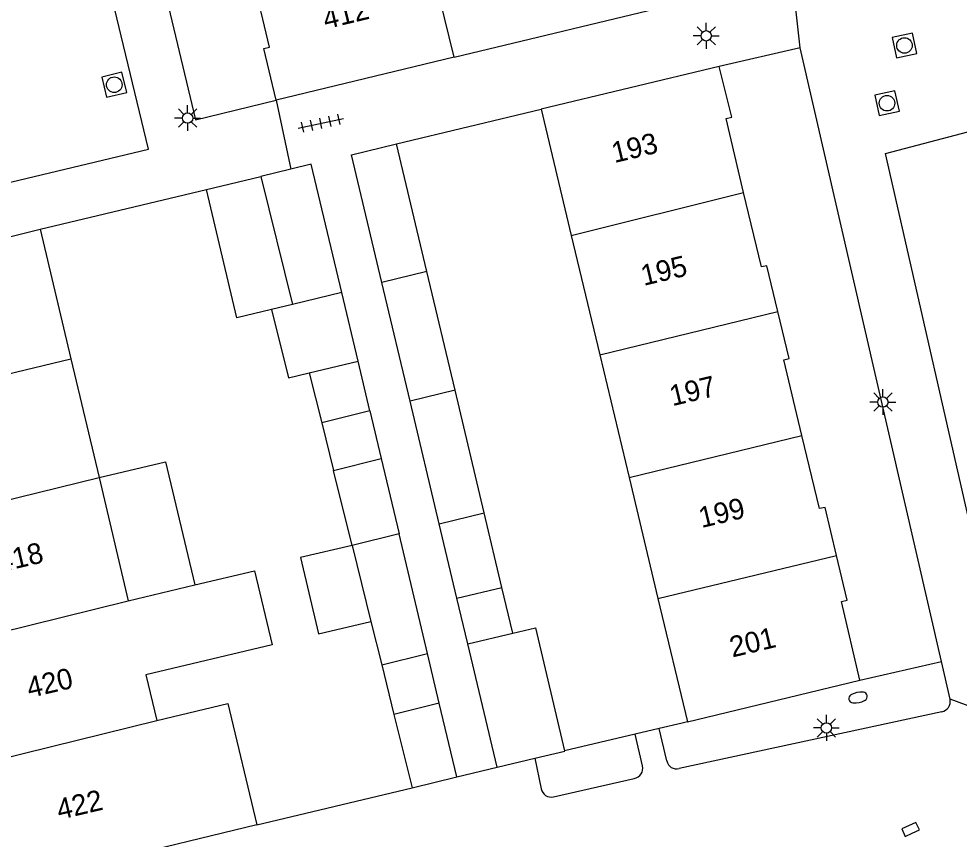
# Model space of a CAD drawing. Extents: x 132994 to 136000, y 393499 to 395512.
# Drawn here: x 134733.68 to 134779.08, y 394252.87 to 394292.48 of the extents above; entities that cross this region are included whole.
import ezdxf

# ---------------------------------------------------------------- set-up
doc = ezdxf.new("R2010")
doc.units = 0
for name, color, linetype in [('gg-afsc-erfafscheiding', 7, 'Continuous'), ('gg-afsc-muur', 7, 'Continuous'), ('gg-anno-huisnummerreeks BGT', 7, 'Continuous'), ('gg-bbg-bijgebouw', 7, 'Continuous'), ('gg-bbg-gedigitaliseerde bebouwing', 7, 'Continuous'), ('gg-bbg-gedigitaliseerde bijgebouw', 7, 'Continuous'), ('gg-bbg-hoofdgebouw', 7, 'Continuous'), ('gg-bbg-luifel en loopbrug', 7, 'Continuous'), ('gg-bbg-tussenscheiding', 7, 'Continuous'), ('gg-knt-verharding', 7, 'Continuous'), ('gt-grn-groengrens', 7, 'Continuous'), ('gt-grn-weggrens', 7, 'Continuous'), ('gt-symb-brandkraan', 7, 'Continuous'), ('gt-symb-kolk', 7, 'Continuous'), ('gt-symb-lichtmast', 7, 'Continuous'), ('gt-symb-rioolschacht', 7, 'Continuous'), ('gt-symb-tegel verharding', 7, 'Continuous')]:
    doc.layers.add(name, color=color, linetype=linetype)

# ---------------------------------------------------------------- blocks, each defined once
blk = doc.blocks.new('gt0-RS')
at = {"layer": 'gt-symb-rioolschacht'}
blk.add_lwpolyline([(-0.5, -0.5), (0.5, -0.5), (0.5, 0.5), (-0.5, 0.5)], close=True, dxfattribs=at)
blk.add_circle((0, 0), 0.375, dxfattribs=at)
blk = doc.blocks.new('gt0-LMAST')
at = {"layer": 'gt-symb-lichtmast'}
for p, q in [((-0.005, 0.246), (-0.005, 0.621)), ((-0.182, 0.173), (-0.447, 0.438)), ((0.172, 0.173), (0.437, 0.438)), ((-0.255, -0.004), (-0.63, -0.004)), ((-0.182, -0.181), (-0.447, -0.446)), ((-0.005, -0.254), (-0.005, -0.629)), ((0.437, -0.446), (0.172, -0.181)), ((0.245, -0.004), (0.62, -0.004))]:
    blk.add_line(p, q, dxfattribs=at)
blk.add_circle((-0.005, -0.004), 0.25, dxfattribs=at)
blk = doc.blocks.new('gt0-BR')
at = {"layer": 'gt-symb-brandkraan'}
for centre, radius, start, end in [((-0.244, 0), 0.206, 107.5669, 252.4331), ((0.599, -2.664), 3, 106.892, 107.5669), ((0, -0.691), 0.938, 73.108, 106.892), ((-0.599, -2.664), 3, 72.4331, 73.108), ((0.244, 0), 0.206, 287.567, 72.4331), ((0.599, 2.664), 3, 252.4331, 253.108), ((0, 0.691), 0.938, 253.108, 286.8921), ((-0.599, 2.664), 3, 286.8921, 287.567)]:
    blk.add_arc(centre, radius, start, end, dxfattribs=at)
blk = doc.blocks.new('gt0-KOLK')
at = {"layer": 'gt-symb-kolk'}
blk.add_lwpolyline([(0, 0), (0.375, 0), (0.375, 0.4), (-0.375, 0.4), (-0.375, 0), (0, 0)], dxfattribs=at)
blk = doc.blocks.new('gt0-TEG1')
at = {"layer": 'gt-symb-tegel verharding'}
for p, q in [((-1.125, 0), (1.125, 0)), ((-0.9, -0.25), (-0.9, 0.25)), ((-0.45, -0.25), (-0.45, 0.25)), ((0, -0.25), (0, 0.25)), ((0.45, -0.25), (0.45, 0.25)), ((0.9, -0.25), (0.9, 0.25))]:
    blk.add_line(p, q, dxfattribs=at)

msp = doc.modelspace()

# ---------------------------------------------------------------- linework, layer by layer
at = {"layer": 'gg-afsc-erfafscheiding'}
for p, q in [((134765.96, 394258.53), (134765.71, 394258.471)), ((134764.598, 394258.21), (134763.434, 394257.936)), ((134765.71, 394258.471), (134764.598, 394258.21)), ((134763.434, 394257.936), (134760.034, 394257.137)), ((134745.167, 394253.553), (134752.67, 394255.35))]:
    msp.add_line(p, q, dxfattribs=at)
at = {"layer": 'gg-afsc-muur'}
for p, q in [((134754.7, 394290.63), (134765.69, 394293.263)), ((134751.92, 394286.44), (134758.9, 394288.12)), ((134734.71, 394282.32), (134742.742, 394284.243))]:
    msp.add_line(p, q, dxfattribs=at)
at = {"layer": 'gg-bbg-bijgebouw'}
for p, q in [((134746.812, 394285.221), (134745.36, 394284.87)), ((134745.36, 394284.87), (134746.892, 394278.685)), ((134752.573, 394274.024), (134751.215, 394279.747)), ((134750.061, 394275.943), (134749.271, 394279.267)), ((134753.981, 394268.094), (134752.573, 394274.024)), ((134754.831, 394264.511), (134753.981, 394268.094)), ((134753.415, 394261.826), (134752.039, 394267.617)), ((134749.771, 394267.056), (134750.681, 394263.383)), ((134750.681, 394263.383), (134751.202, 394261.28)), ((134756.77, 394256.34), (134755.356, 394262.298)), ((134754.83, 394255.87), (134753.983, 394259.436)), ((134751.793, 394258.894), (134752.67, 394255.35)), ((134756.77, 394256.34), (134758.6, 394256.776)), ((134758.6, 394256.776), (134760.038, 394257.119)), ((134752.67, 394255.35), (134754.83, 394255.87))]:
    msp.add_line(p, q, dxfattribs=at)
for points in [[(134751.215, 394279.747), (134749.75, 394285.92), (134751.92, 394286.44)], [(134749.271, 394279.267), (134747.8, 394285.46), (134746.812, 394285.221)]]:
    msp.add_lwpolyline(points, dxfattribs=at)
at = {"layer": 'gg-bbg-gedigitaliseerde bebouwing'}
for p, q in [((134754.7, 394290.63), (134753.254, 394296.527)), ((134734.71, 394282.32), (134736.193, 394276.07)), ((134736.193, 394276.07), (134737.555, 394270.327)), ((134737.555, 394270.327), (134738.966, 394264.382)), ((134738.966, 394264.382), (134742.174, 394265.143)), ((134745.167, 394253.553), (134733.45, 394250.73))]:
    msp.add_line(p, q, dxfattribs=at)
for points in [[(134742.174, 394265.143), (134745.068, 394265.83), (134745.917, 394262.252), (134739.815, 394260.805), (134740.339, 394258.595)], [(134740.339, 394258.595), (134743.777, 394259.412), (134745.167, 394253.553)]]:
    msp.add_lwpolyline(points, dxfattribs=at)
at = {"layer": 'gg-bbg-gedigitaliseerde bijgebouw'}
for p, q in [((134753.381, 394280.287), (134751.92, 394286.44)), ((134754.743, 394274.553), (134753.381, 394280.287)), ((134746.892, 394278.685), (134745.89, 394278.44)), ((134747.709, 394275.385), (134750.061, 394275.943)), ((134756.151, 394268.623), (134754.743, 394274.553)), ((134748.875, 394270.675), (134751.178, 394271.243)), ((134751.178, 394271.243), (134752.039, 394267.617)), ((134749.771, 394267.056), (134748.875, 394270.675)), ((134757.005, 394265.027), (134756.151, 394268.623)), ((134754.831, 394264.511), (134757.005, 394265.027)), ((134755.356, 394262.298), (134757.529, 394262.817)), ((134751.202, 394261.28), (134753.415, 394261.826)), ((134753.983, 394259.436), (134751.793, 394258.894)), ((134760.034, 394257.137), (134760.038, 394257.119))]:
    msp.add_line(p, q, dxfattribs=at)
for points in [[(134745.89, 394278.44), (134746.705, 394275.146), (134747.709, 394275.385)], [(134757.529, 394262.817), (134758.622, 394263.078), (134760.034, 394257.137)]]:
    msp.add_lwpolyline(points, dxfattribs=at)
at = {"layer": 'gg-bbg-hoofdgebouw'}
for p, q in [((134754.7, 394290.63), (134746.11, 394288.56)), ((134767.5, 394290.18), (134758.9, 394288.12)), ((134758.9, 394288.12), (134760.354, 394282.025)), ((134726.4, 394280.29), (134734.71, 394282.32)), ((134760.354, 394282.025), (134761.73, 394276.257)), ((134761.73, 394276.257), (134763.145, 394270.327)), ((134763.145, 394270.327), (134764.537, 394264.495)), ((134764.537, 394264.495), (134765.96, 394258.53)), ((134766.898, 394258.757), (134774.28, 394260.54)), ((134765.96, 394258.53), (134766.898, 394258.757))]:
    msp.add_line(p, q, dxfattribs=at)
for points in [[(134746.11, 394288.56), (134745.52, 394291.04), (134745.79, 394291.11), (134744.96, 394294.568)], [(134768.676, 394284.1), (134767.83, 394287.67), (134768.1, 394287.73), (134767.5, 394290.18)], [(134770.332, 394278.353), (134769.8, 394280.56), (134769.53, 394280.5), (134768.676, 394284.1)], [(134771.49, 394272.361), (134770.61, 394276.02), (134770.88, 394276.08), (134770.332, 394278.353)], [(134773.166, 394266.56), (134772.61, 394268.89), (134772.34, 394268.83), (134771.49, 394272.361)], [(134774.28, 394260.54), (134773.4, 394264.34), (134773.68, 394264.41), (134773.166, 394266.56)]]:
    msp.add_lwpolyline(points, dxfattribs=at)
at = {"layer": 'gg-bbg-luifel en loopbrug'}
for p, q in [((134742.742, 394284.243), (134745.36, 394284.87)), ((134750.63, 394273.549), (134750.061, 394275.943)), ((134747.709, 394275.385), (134748.305, 394272.976)), ((134750.63, 394273.549), (134748.305, 394272.976)), ((134750.63, 394273.549), (134751.178, 394271.243)), ((134748.305, 394272.976), (134748.875, 394270.675)), ((134757.529, 394262.817), (134757.005, 394265.027)), ((134755.356, 394262.298), (134754.831, 394264.511)), ((134753.983, 394259.436), (134753.415, 394261.826)), ((134751.202, 394261.28), (134751.793, 394258.894))]:
    msp.add_line(p, q, dxfattribs=at)
for points in [[(134745.89, 394278.44), (134744.215, 394278.042), (134742.742, 394284.243)], [(134737.555, 394270.327), (134740.762, 394271.089), (134742.174, 394265.143)], [(134749.771, 394267.056), (134747.278, 394266.464), (134748.152, 394262.783), (134750.681, 394263.383)]]:
    msp.add_lwpolyline(points, dxfattribs=at)
at = {"layer": 'gg-bbg-tussenscheiding'}
for p, q in [((134760.354, 394282.025), (134768.676, 394284.1)), ((134753.381, 394280.287), (134751.215, 394279.747)), ((134749.271, 394279.267), (134746.892, 394278.685)), ((134761.73, 394276.257), (134770.332, 394278.353)), ((134727.883, 394274.038), (134736.193, 394276.07)), ((134754.743, 394274.553), (134752.573, 394274.024)), ((134763.145, 394270.327), (134771.49, 394272.361)), ((134728.983, 394268.214), (134737.555, 394270.327)), ((134753.981, 394268.094), (134756.151, 394268.623)), ((134752.039, 394267.617), (134749.771, 394267.056)), ((134764.537, 394264.495), (134773.166, 394266.56)), ((134730.661, 394262.327), (134738.966, 394264.382)), ((134731.778, 394256.48), (134740.339, 394258.595))]:
    msp.add_line(p, q, dxfattribs=at)
at = {"layer": 'gg-knt-verharding'}
for p, q in [((134771.41, 394291.08), (134767.5, 394290.18)), ((134778.221, 394261.444), (134771.41, 394291.08)), ((134778.64, 394259.62), (134778.221, 394261.444)), ((134778.24, 394259.02), (134765.56, 394256.281)), ((134764.967, 394256.643), (134764.598, 394258.21)), ((134763.795, 394256.401), (134763.434, 394257.936)), ((134758.6, 394256.776), (134758.899, 394255.3)), ((134759.5, 394254.91), (134763.397, 394255.797))]:
    msp.add_line(p, q, dxfattribs=at)
for points in [[(134733.77, 394324.84), (134733.73, 394323.82), (134733.79, 394322.84), (134742.21, 394287.61), (134746.11, 394288.56)], [(134720.891, 394297.959), (134719.11, 394293.37), (134721, 394285.5), (134728.15, 394283.37), (134739.94, 394286.18), (134733.06, 394314.77), (134732.86, 394314.69), (134732.761, 394314.433)], [(134784.88, 394266.38), (134780.21, 394265.4), (134775.53, 394285.97), (134780.11, 394287.19)]]:
    msp.add_lwpolyline(points, dxfattribs=at)
for centre, radius, start, end in [((134778.163, 394259.505), 0.491, 279.0326, 13.5873), ((134763.302, 394256.292), 0.504, 280.8062, 12.4288), ((134765.43, 394256.734), 0.472, 191.1738, 286.0218), ((134759.391, 394255.401), 0.503, 191.562, 282.4774)]:
    msp.add_arc(centre, radius, start, end, dxfattribs=at)
at = {"layer": 'gt-grn-groengrens'}
msp.add_line((134774.28, 394260.54), (134778.221, 394261.444), dxfattribs=at)
at = {"layer": 'gt-grn-weggrens'}
for p, q in [((134771.41, 394291.08), (134771.18, 394293.11)), ((134746.11, 394288.56), (134746.812, 394285.221)), ((134783.15, 394257.98), (134778.64, 394259.62)), ((134754.83, 394255.87), (134756.77, 394256.34))]:
    msp.add_line(p, q, dxfattribs=at)

# ---------------------------------------------------------------- block references
at = {"layer": 'gt-symb-brandkraan', "rotation": 12.354826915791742}
msp.add_blockref('gt0-BR', (134774.199, 394259.704), dxfattribs=at)
at = {"layer": 'gt-symb-kolk', "rotation": 24.719093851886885}
msp.add_blockref('gt0-KOLK', (134776.819, 394253.155), dxfattribs=at)
at = {"layer": 'gt-symb-lichtmast'}
for p in [(134766.873, 394291.664), (134741.837, 394287.695), (134775.402, 394273.979), (134772.675, 394258.243)]:
    msp.add_blockref('gt0-LMAST', p, dxfattribs=at)
at = {"layer": 'gt-symb-rioolschacht'}
for p, rotation in [((134776.441, 394291.194), 12.354826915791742), ((134738.292, 394289.298), 13.535856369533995), ((134775.597, 394288.406), 12.354826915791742)]:
    msp.add_blockref('gt0-RS', p, dxfattribs=dict(at, rotation=rotation))
at = {"layer": 'gt-symb-tegel verharding', "rotation": 12.174751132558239}
msp.add_blockref('gt0-TEG1', (134748.263, 394287.435), dxfattribs=at)

# ---------------------------------------------------------------- texts
at = {"layer": 'gg-anno-huisnummerreeks BGT'}
for s, rotation, p in [('412', 13.5, (134748.498, 394291.975)), ('193', 13.4, (134762.436, 394285.514)), ('195', 13.4, (134763.85, 394279.583)), ('197', 13.4, (134765.237, 394273.773)), ('199', 13.4, (134766.641, 394267.888)), ('418', 13.2, (134732.769, 394265.739)), ('201', 13.4, (134768.132, 394261.638)), ('420', 13.2, (134734.197, 394259.678)), ('422', 13.2, (134735.641, 394253.795))]:
    msp.add_text(s, height=1, rotation=rotation, dxfattribs=at).set_placement(p)

doc.saveas('drawing.dxf')
